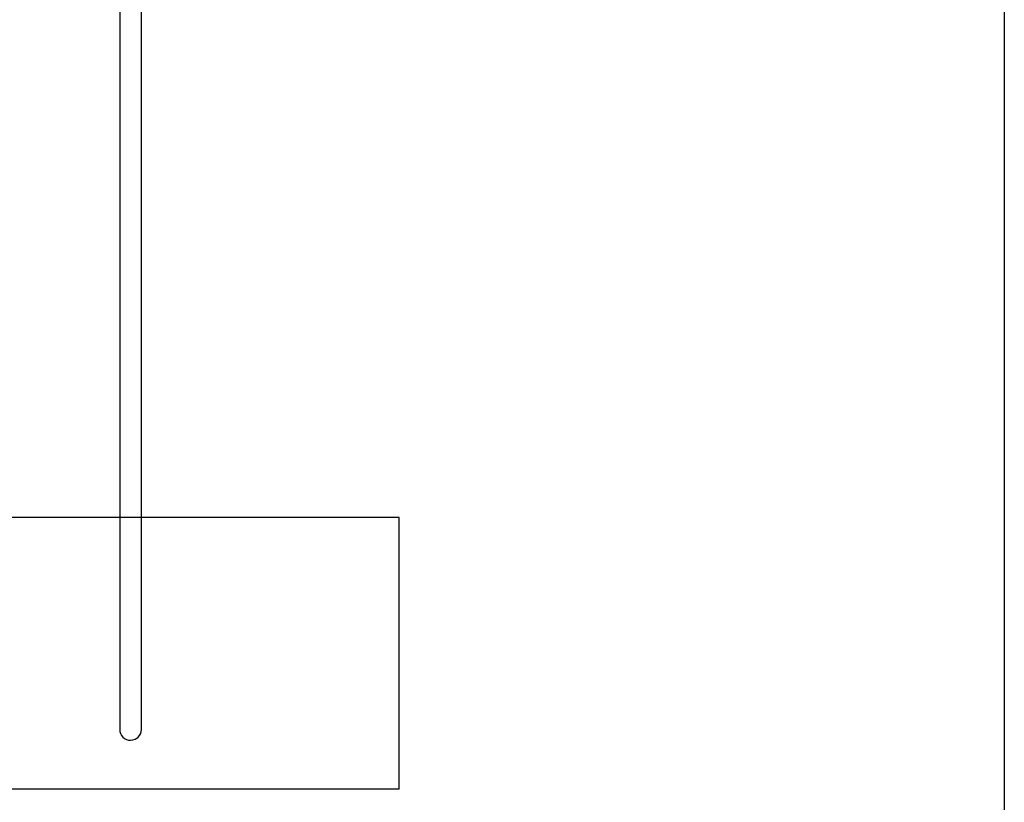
# Model space of a CAD drawing. Header units: millimetres. Extents: x 1117 to 38156, y -1945 to 7303.
# Tile 466 of 656: x 20123 to 20305, y 1042 to 1186. Entities that reach past the tile are written whole.
import ezdxf

# ---------------------------------------------------------------- set-up
doc = ezdxf.new("R2010")
doc.units = ezdxf.units.MM

msp = doc.modelspace()

# ---------------------------------------------------------------- linework, layer by layer
at = {"color": 7, "linetype": 'Continuous'}
for p, q in [((20304.848, 1955.338), (20304.848, 1005.338)), ((20141.833, 1877.341), (20141.833, 1055.341)), ((20145.833, 1055.341), (20145.833, 1877.341)), ((20193.348, 1094.338), (20055.348, 1094.338)), ((20193.348, 1044.338), (20193.348, 1094.338)), ((20193.348, 1044.338), (20055.348, 1044.338))]:
    msp.add_line(p, q, dxfattribs=at)
msp.add_arc((20143.833, 1055.341), 2, 179.99869, 270.00131, dxfattribs=at)
msp.add_open_spline([(20143.833, 1053.341), (20144.443, 1053.398), (20145.385, 1053.789), (20145.776, 1054.731), (20145.833, 1055.341)], degree=3, knots=[0, 0, 0, 0, 0.5, 1, 1, 1, 1], dxfattribs=at)

doc.saveas('drawing.dxf')
